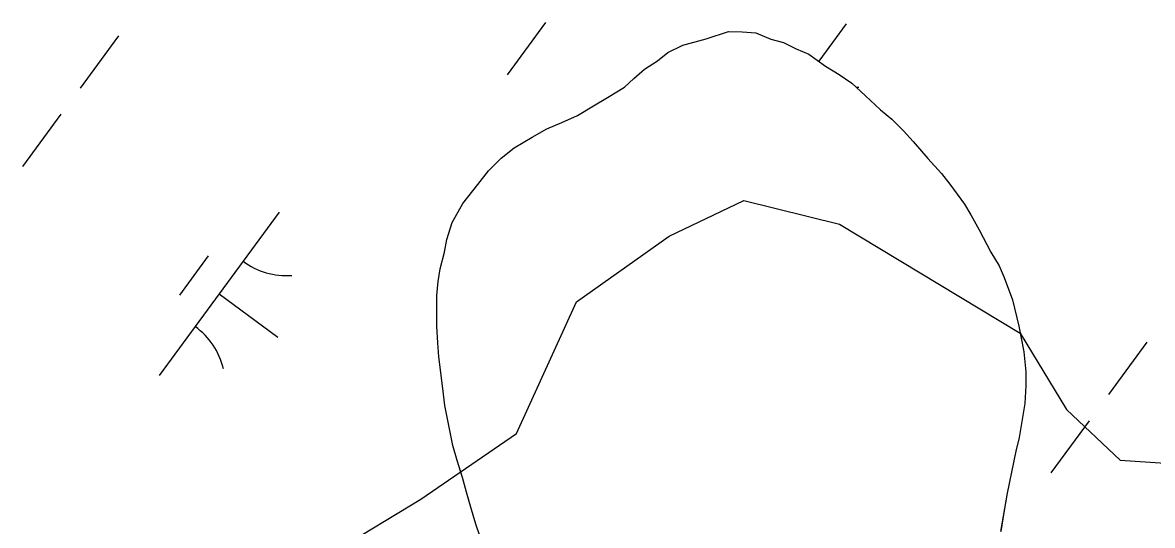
# Model space of a CAD drawing. Extents: x 3905714 to 3926767, y 183354 to 205755.
# Drawn here: x 3917622.7 to 3917901.6, y 196452.2 to 196576.4 of the extents above; entities that cross this region are included whole.
import ezdxf

# ---------------------------------------------------------------- set-up
doc = ezdxf.new("R2010")
doc.units = 0
for name, color, linetype in [('V-RIVR-EDGE', 7, 'Continuous'), ('V-TOPO-SHOR', 7, 'Continuous'), ('V-WETL-SWMP', 7, 'Continuous')]:
    doc.layers.add(name, color=color, linetype=linetype)

msp = doc.modelspace()

# ---------------------------------------------------------------- linework, layer by layer
at = {"layer": 'V-RIVR-EDGE'}
msp.add_lwpolyline([(3917628.53, 196260.82), (3917666.46, 196337.04), (3917676.05, 196362.86), (3917693.75, 196380.56), (3917709.24, 196394.58), (3917709.98, 196410.06), (3917695.96, 196429.98), (3917700.39, 196446.21), (3917721.04, 196458.74), (3917744.64, 196474.97), (3917759.39, 196507.42), (3917782.26, 196523.65), (3917800.7, 196532.5), (3917824.3, 196526.6), (3917868.93, 196499.68), (3917880.36, 196480.87), (3917893.63, 196468.33), (3917904.7, 196467.59)], dxfattribs=at)
at = {"layer": 'V-TOPO-SHOR'}
for points in [[(3917735.6, 196449.7), (3917734.57, 196452.58), (3917733.29, 196457.03), (3917732.27, 196460.43), (3917731.25, 196464.09), (3917729.96, 196468.28), (3917728.94, 196471.94), (3917727.93, 196476.91), (3917726.91, 196481.87), (3917726.41, 196486.06), (3917725.91, 196489.98), (3917725.41, 196493.9), (3917725.17, 196497.29), (3917724.94, 196501.47), (3917724.95, 196504.61), (3917724.98, 196509.05), (3917725.26, 196512.44), (3917725.8, 196515.57), (3917726.87, 196519.74), (3917727.41, 196522.88), (3917728.74, 196527.05), (3917731.38, 196531.73), (3917735.06, 196536.41), (3917737.7, 196539.79), (3917740.85, 196542.91), (3917744, 196545.5), (3917748.45, 196548.09), (3917752.12, 196550.15), (3917755.79, 196551.7), (3917759.71, 196553.5), (3917763.65, 196555.83), (3917767.05, 196557.9), (3917771.25, 196560.49), (3917773.61, 196562.57), (3917776.23, 196564.9), (3917779.38, 196566.97), (3917782, 196569.05), (3917785.67, 196570.85), (3917791.43, 196572.39), (3917796.92, 196574.18), (3917800.32, 196574.16), (3917803.71, 196573.88), (3917807.36, 196572.29), (3917810.49, 196571.49), (3917813.61, 196569.91), (3917816.74, 196568.58), (3917820.9, 196565.68), (3917824.28, 196563.57), (3917827.41, 196561.47), (3917830.78, 196558.31), (3917834.42, 196554.9), (3917837.28, 196552.53), (3917840.13, 196549.64), (3917842.47, 196547.01), (3917846.1, 196542.82), (3917849.48, 196539.14), (3917851.55, 196536.51), (3917855.17, 196531.53), (3917856.73, 196528.91), (3917858.79, 196525.24), (3917861.64, 196519.74), (3917863.7, 196516.33), (3917864.99, 196513.45), (3917867.05, 196507.96), (3917868.58, 196501.42), (3917869.85, 196495.14), (3917870.34, 196490.18)], [(3917870.34, 196490.18), (3917870.32, 196486.78), (3917870.04, 196482.34), (3917869.22, 196477.39), (3917868.68, 196473.99), (3917867.88, 196470.6), (3917866.8, 196465.38), (3917865.73, 196460.17), (3917864.92, 196455.47), (3917864.11, 196450.78)]]:
    msp.add_lwpolyline(points, dxfattribs=at)
at = {"layer": 'V-WETL-SWMP'}
for p, q in [((3917751.78, 196576.41), (3917742.32, 196563.5)), ((3917791.43, 196572.38), (3917796.92, 196574.18)), ((3917796.92, 196574.18), (3917800.32, 196574.16)), ((3917800.32, 196574.16), (3917803.71, 196573.88)), ((3917803.71, 196573.88), (3917807.36, 196572.29)), ((3917825.96, 196576.08), (3917819.21, 196566.86)), ((3917646.37, 196573.11), (3917636.91, 196560.21)), ((3917785.67, 196570.85), (3917791.43, 196572.38)), ((3917807.36, 196572.29), (3917810.49, 196571.49)), ((3917810.49, 196571.49), (3917813.61, 196569.9)), ((3917779.38, 196566.97), (3917782, 196569.04)), ((3917782, 196569.04), (3917785.67, 196570.85)), ((3917813.61, 196569.9), (3917816.74, 196568.58)), ((3917816.74, 196568.58), (3917820.9, 196565.68)), ((3917776.23, 196564.9), (3917779.38, 196566.97)), ((3917820.9, 196565.68), (3917824.28, 196563.57)), ((3917771.25, 196560.49), (3917773.61, 196562.56)), ((3917773.61, 196562.56), (3917776.23, 196564.9)), ((3917824.28, 196563.57), (3917827.41, 196561.47)), ((3917767.05, 196557.9), (3917771.25, 196560.49)), ((3917827.41, 196561.47), (3917830.78, 196558.31)), ((3917763.65, 196555.83), (3917767.05, 196557.9)), ((3917830.78, 196558.31), (3917834.42, 196554.9)), ((3917759.71, 196553.5), (3917763.65, 196555.83)), ((3917834.42, 196554.9), (3917837.28, 196552.53)), ((3917632.18, 196553.75), (3917622.72, 196540.85)), ((3917752.12, 196550.15), (3917755.79, 196551.7)), ((3917755.79, 196551.7), (3917759.71, 196553.5)), ((3917837.28, 196552.53), (3917840.13, 196549.64)), ((3917748.45, 196548.09), (3917752.12, 196550.15)), ((3917840.13, 196549.64), (3917842.47, 196547.01)), ((3917744, 196545.5), (3917748.45, 196548.09)), ((3917842.47, 196547.01), (3917846.1, 196542.81)), ((3917740.85, 196542.91), (3917744, 196545.5)), ((3917737.7, 196539.79), (3917740.85, 196542.91)), ((3917846.1, 196542.81), (3917849.47, 196539.14)), ((3917735.06, 196536.41), (3917737.7, 196539.79)), ((3917849.47, 196539.14), (3917851.55, 196536.51)), ((3917731.38, 196531.73), (3917735.06, 196536.41)), ((3917851.55, 196536.51), (3917855.18, 196531.53)), ((3917686.01, 196529.56), (3917656.46, 196489.23)), ((3917728.74, 196527.05), (3917731.38, 196531.73)), ((3917855.18, 196531.53), (3917856.73, 196528.91)), ((3917727.41, 196522.88), (3917728.74, 196527.05)), ((3917856.73, 196528.91), (3917858.79, 196525.24)), ((3917858.79, 196525.24), (3917861.64, 196519.74)), ((3917726.87, 196519.74), (3917727.41, 196522.88)), ((3917668.55, 196518.79), (3917661.46, 196509.11)), ((3917725.8, 196515.57), (3917726.87, 196519.74)), ((3917861.64, 196519.74), (3917863.71, 196516.33)), ((3917725.26, 196512.44), (3917725.8, 196515.57)), ((3917863.71, 196516.33), (3917864.99, 196513.45)), ((3917724.98, 196509.05), (3917725.26, 196512.44)), ((3917864.99, 196513.45), (3917867.05, 196507.96)), ((3917671.23, 196509.4), (3917685.75, 196498.76)), ((3917724.95, 196504.61), (3917724.98, 196509.05)), ((3917867.05, 196507.96), (3917868.58, 196501.42)), ((3917724.94, 196501.47), (3917724.95, 196504.61)), ((3917725.17, 196497.29), (3917724.94, 196501.47)), ((3917868.58, 196501.42), (3917869.85, 196495.14)), ((3917725.41, 196493.9), (3917725.17, 196497.29)), ((3917900.14, 196497.46), (3917890.68, 196484.55)), ((3917726.41, 196486.06), (3917725.41, 196493.9)), ((3917869.85, 196495.14), (3917870.34, 196490.18)), ((3917870.34, 196490.18), (3917870.32, 196486.78)), ((3917726.91, 196481.87), (3917726.41, 196486.06)), ((3917870.32, 196486.78), (3917870.04, 196482.34)), ((3917728.94, 196471.94), (3917726.91, 196481.87)), ((3917870.04, 196482.34), (3917869.22, 196477.39)), ((3917869.22, 196477.39), (3917868.68, 196473.99)), ((3917885.96, 196478.1), (3917876.5, 196465.19)), ((3917868.68, 196473.99), (3917867.88, 196470.6)), ((3917729.96, 196468.28), (3917728.94, 196471.94)), ((3917867.88, 196470.6), (3917865.73, 196460.17)), ((3917731.25, 196464.09), (3917729.96, 196468.28)), ((3917732.27, 196460.43), (3917731.25, 196464.09)), ((3917733.29, 196457.03), (3917732.27, 196460.43)), ((3917865.73, 196460.17), (3917864.1, 196450.77)), ((3917734.57, 196452.58), (3917733.29, 196457.03)), ((3917735.6, 196449.7), (3917734.57, 196452.58))]:
    msp.add_line(p, q, dxfattribs=at)
for centre, start, end in [((3917827.7, 196578.05), 272.5914, 274.5436), ((3917687.75, 196531.54), 233, 274.5436), ((3917655.1, 196486.97), 13, 54.5436)]:
    msp.add_arc(centre, 17.62, start, end, dxfattribs=at)

doc.saveas('drawing.dxf')
